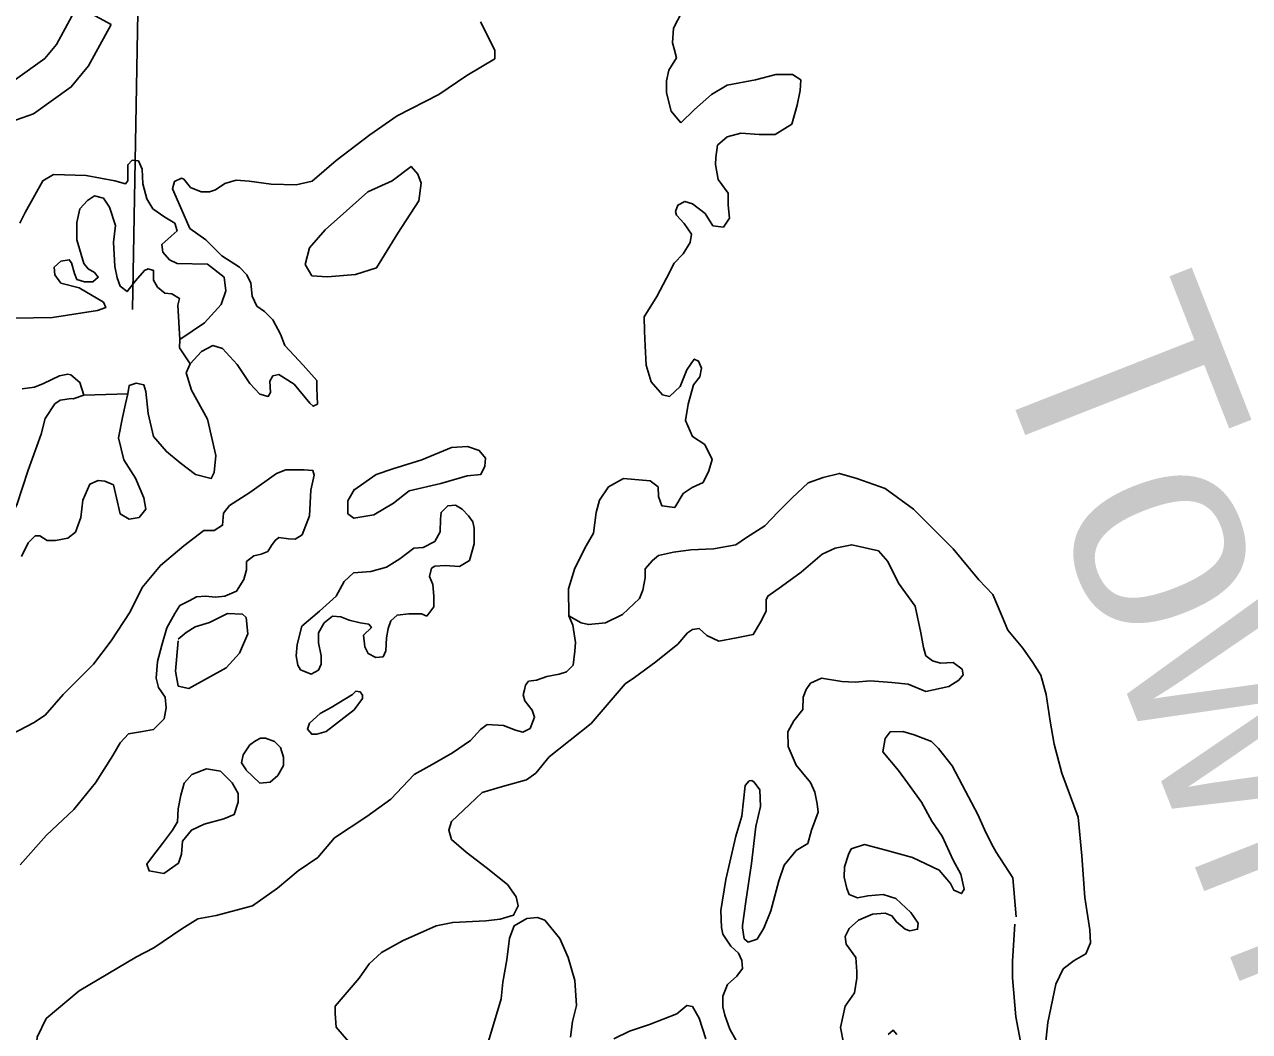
# Model space of a CAD drawing. Extents: x 22866 to 28196, y 1324810 to 1328105.
# Drawn here: x 25465.4 to 25522.8, y 1326166.9 to 1326214.1 of the extents above; entities that cross this region are included whole.
import ezdxf

# ---------------------------------------------------------------- set-up
doc = ezdxf.new("R2010")
doc.units = 0
for name, color, linetype in [('Level 31', 7, 'Continuous'), ('Level 35', 7, 'Continuous'), ('Level 45', 7, 'Continuous'), ('Level 5', 7, 'Continuous'), ('Level 9', 7, 'Continuous')]:
    doc.layers.add(name, color=color, linetype=linetype)

msp = doc.modelspace()

# ---------------------------------------------------------------- linework, layer by layer
at = {"layer": 'Level 31'}
msp.add_lwpolyline([(25470.638, 1326229.63), (25470.247, 1326227.749), (25470.208, 1326226.141), (25470.521, 1326224.338), (25470.913, 1326222.613), (25471.148, 1326221.202), (25471.187, 1326220.379), (25471.187, 1326219.83), (25470.638, 1326219.085), (25469.894, 1326218.34), (25468.993, 1326217.086), (25468.014, 1326215.243), (25466.878, 1326213.166), (25466.33, 1326212.499), (25464.959, 1326211.519), (25462.061, 1326210.5), (25461.564, 1326210.179), (25460.349, 1326208.963), (25459.096, 1326207.278), (25457.294, 1326203.828), (25455.728, 1326201.75), (25455.571, 1326200.927), (25455.454, 1326199.594), (25455.414, 1326198.065)], dxfattribs=at)
at = {"layer": 'Level 35'}
for points in [[(25472.669, 1326199.326), (25473.819, 1326200.105), (25474.602, 1326200.961), (25474.816, 1326201.602), (25474.745, 1326202.243), (25473.961, 1326202.849), (25472.537, 1326202.885), (25472.181, 1326203.063), (25471.861, 1326203.419), (25471.825, 1326203.776), (25472.253, 1326204.168), (25472.537, 1326204.417), (25472.431, 1326204.774), (25471.968, 1326205.059), (25471.398, 1326205.451), (25471.113, 1326205.914), (25470.935, 1326206.627), (25470.9, 1326207.304), (25470.722, 1326207.696), (25470.437, 1326207.731), (25470.223, 1326207.518), (25470.223, 1326206.769), (25470.117, 1326206.627), (25469.618, 1326206.769), (25468.265, 1326207.019), (25466.735, 1326207.054), (25466.236, 1326206.769), (25465.417, 1326205.272), (25465.168, 1326204.774)], [(25464.919, 1326200.319), (25466.699, 1326200.355), (25468.799, 1326200.675), (25469.191, 1326200.818), (25469.084, 1326201.067), (25467.945, 1326201.745), (25467.091, 1326201.958), (25466.806, 1326202.35), (25466.77, 1326202.707), (25467.091, 1326202.992), (25467.482, 1326203.063), (25467.589, 1326202.921), (25467.731, 1326202.422), (25467.838, 1326202.137), (25468.194, 1326202.03), (25468.586, 1326202.03), (25468.835, 1326202.243), (25468.657, 1326202.457), (25468.372, 1326202.635), (25468.159, 1326202.885), (25467.838, 1326203.99), (25467.838, 1326204.809), (25467.981, 1326205.451), (25468.337, 1326205.843), (25468.657, 1326206.056), (25469.084, 1326205.95), (25469.369, 1326205.522), (25469.654, 1326204.667), (25469.547, 1326203.883), (25469.618, 1326202.742), (25469.725, 1326202.208), (25469.867, 1326201.816), (25470.188, 1326201.566), (25470.579, 1326202.065), (25471.007, 1326202.564), (25471.185, 1326202.635), (25471.434, 1326202.564), (25471.434, 1326202.101), (25471.612, 1326201.78), (25471.968, 1326201.495), (25472.288, 1326201.459), (25472.644, 1326201.246), (25472.573, 1326200.925), (25472.669, 1326199.326)], [(25473.143, 1326198.181), (25472.644, 1326198.929), (25472.669, 1326199.326)], [(25465.275, 1326197.011), (25465.845, 1326197.082), (25466.272, 1326197.261), (25467.019, 1326197.617), (25467.411, 1326197.688), (25467.546, 1326197.661)], [(25467.662, 1326196.532), (25468.159, 1326196.701), (25467.981, 1326197.307), (25467.546, 1326197.661)], [(25456.553, 1326186.427), (25458.333, 1326186.427), (25460.042, 1326186.926), (25461.217, 1326187.888), (25462.213, 1326188.851), (25463.103, 1326189.421), (25463.744, 1326189.848), (25464.634, 1326190.846), (25465.026, 1326191.559), (25465.56, 1326193.198), (25466.165, 1326194.873), (25466.343, 1326195.621), (25466.806, 1326196.298), (25467.055, 1326196.477), (25467.589, 1326196.548), (25467.662, 1326196.532)], [(25468.159, 1326196.701), (25470.223, 1326196.772)], [(25513.25, 1326166.101), (25513.375, 1326167.281), (25513.741, 1326169.086), (25514.081, 1326169.793), (25514.604, 1326170.185), (25515.153, 1326170.499), (25515.362, 1326171.022), (25515.336, 1326171.624), (25515.1, 1326173.141), (25514.97, 1326175.104), (25514.787, 1326176.909), (25514.029, 1326178.976), (25513.663, 1326180.336), (25513.48, 1326181.409), (25513.297, 1326182.665), (25513.036, 1326183.581), (25512.67, 1326184.167), (25512.199, 1326184.847), (25511.493, 1326185.684), (25511.18, 1326186.443), (25510.788, 1326187.358), (25510.134, 1326188.039), (25508.932, 1326189.504), (25507.076, 1326191.361), (25505.743, 1326192.33), (25504.41, 1326192.8), (25503.599, 1326193.036), (25502.841, 1326192.853), (25502.136, 1326192.591), (25501.378, 1326191.885), (25500.724, 1326191.231), (25500.097, 1326190.577), (25499.234, 1326190.027), (25498.738, 1326189.687), (25497.692, 1326189.504), (25496.62, 1326189.452), (25495.81, 1326189.347)], [(25488.026, 1326173.754), (25487.033, 1326174.557), (25486.092, 1326175.263), (25485.412, 1326175.865), (25485.281, 1326176.31), (25485.412, 1326176.702), (25486.249, 1326177.513), (25486.85, 1326178.063), (25487.791, 1326178.35), (25488.915, 1326178.664), (25489.359, 1326178.978), (25489.986, 1326179.737), (25491.947, 1326181.307), (25493.541, 1326183.165), (25493.986, 1326183.465), (25494.979, 1326184.198), (25496.024, 1326185.035), (25496.469, 1326185.558), (25496.704, 1326185.715), (25497.018, 1326185.768), (25497.384, 1326185.428), (25497.933, 1326185.166), (25498.769, 1326185.323), (25499.553, 1326185.48), (25499.893, 1326186.056), (25500.154, 1326186.579), (25500.154, 1326187.102), (25500.233, 1326187.285), (25500.886, 1326187.73), (25501.801, 1326188.41), (25502.794, 1326189.247), (25503.396, 1326189.535), (25504.174, 1326189.692), (25505.429, 1326189.404), (25505.873, 1326188.907), (25506.37, 1326187.887), (25507.154, 1326186.814), (25507.416, 1326185.558), (25507.546, 1326184.878)], [(25495.81, 1326189.347), (25495.115, 1326189.19), (25494.827, 1326188.954), (25494.488, 1326188.562), (25494.488, 1326188.143), (25494.383, 1326187.568), (25494.226, 1326187.175), (25493.416, 1326186.417), (25492.632, 1326186.024), (25491.821, 1326185.946), (25491.482, 1326186.024), (25490.913, 1326186.351)], [(25502.763, 1326183.426), (25503.704, 1326183.28), (25504.331, 1326183.253), (25505.037, 1326183.306), (25506.056, 1326183.227), (25506.814, 1326183.149), (25507.651, 1326182.809), (25508.723, 1326183.044), (25509.193, 1326183.332), (25509.402, 1326183.594), (25509.35, 1326183.855), (25508.932, 1326184.169), (25508.331, 1326184.143), (25507.965, 1326184.248), (25507.651, 1326184.483), (25507.546, 1326184.878)], [(25499.058, 1326171.728), (25499.13, 1326171.208), (25499.313, 1326171.051), (25499.731, 1326171.182), (25500.045, 1326171.705), (25500.384, 1326172.516), (25500.75, 1326173.929), (25501.012, 1326174.661), (25501.561, 1326175.342), (25502.11, 1326175.682), (25502.292, 1326176.31), (25502.606, 1326177.147), (25502.554, 1326177.539), (25502.449, 1326178.089), (25502.24, 1326178.534), (25501.561, 1326179.345), (25501.195, 1326180.234), (25501.169, 1326180.914), (25501.456, 1326181.438), (25501.874, 1326181.961), (25501.9, 1326182.537), (25502.031, 1326182.903), (25502.24, 1326183.191), (25502.763, 1326183.426)], [(25509.504, 1326178.139), (25508.877, 1326179.316), (25508.249, 1326180.127), (25507.91, 1326180.467), (25507.099, 1326180.781), (25506.577, 1326180.938), (25505.975, 1326180.912), (25505.74, 1326180.598), (25505.636, 1326179.97), (25506.367, 1326179.107), (25506.786, 1326178.531)], [(25498.036, 1326172.443), (25498.032, 1326172.542), (25498.267, 1326173.981), (25498.738, 1326176.022), (25499.025, 1326176.964), (25499.182, 1326178.403), (25499.365, 1326178.612), (25499.496, 1326178.638), (25499.6, 1326178.56), (25499.862, 1326178.193), (25499.888, 1326177.409), (25499.679, 1326176.467), (25499.47, 1326174.74), (25499.208, 1326172.961), (25499.051, 1326171.836), (25499.058, 1326171.728)], [(25504.151, 1326175.425), (25504.773, 1326175.627), (25505.766, 1326175.365), (25507.021, 1326175.025), (25508.276, 1326174.423), (25508.798, 1326173.795), (25508.955, 1326173.481), (25509.321, 1326173.325), (25509.452, 1326173.534), (25509.295, 1326174.24), (25508.929, 1326174.894), (25508.406, 1326176.019), (25507.936, 1326176.726), (25507.439, 1326177.615), (25506.786, 1326178.531)], [(25511.883, 1326172.231), (25511.726, 1326174.062), (25510.942, 1326175.266), (25510.733, 1326175.658), (25510.393, 1326176.339), (25510.079, 1326177.04), (25509.504, 1326178.139)], [(25503.785, 1326166.321), (25503.654, 1326167.053), (25503.863, 1326168.047), (25504.308, 1326168.675), (25504.412, 1326169.356), (25504.412, 1326169.67), (25504.36, 1326170.324), (25503.916, 1326170.952), (25503.863, 1326171.318), (25504.046, 1326171.684), (25504.491, 1326172.077), (25505.144, 1326172.364), (25505.745, 1326172.417), (25506.059, 1326172.286), (25506.268, 1326171.998), (25506.686, 1326171.658), (25506.895, 1326171.579), (25507.261, 1326171.658), (25507.288, 1326171.946), (25506.948, 1326172.443), (25506.242, 1326173.097), (25505.641, 1326173.28), (25504.935, 1326173.228), (25504.438, 1326173.123), (25504.046, 1326173.28), (25503.942, 1326173.568), (25503.811, 1326174.091), (25503.837, 1326174.588), (25504.02, 1326175.164), (25504.151, 1326175.425)], [(25480.76, 1326166.166), (25480.001, 1326167.056), (25479.949, 1326167.71), (25479.949, 1326168.05), (25481.073, 1326169.358), (25481.544, 1326170.038), (25482.119, 1326170.562), (25483.112, 1326171.111), (25484.68, 1326171.818), (25485.464, 1326171.974), (25487.007, 1326172.053), (25487.686, 1326172.131), (25488.314, 1326172.315), (25488.523, 1326172.759), (25488.444, 1326173.178), (25488.026, 1326173.754)], [(25489.777, 1326172.082), (25489.438, 1326172.21), (25488.941, 1326172.158), (25488.34, 1326171.818), (25488.131, 1326171.242), (25488, 1326170.222), (25487.817, 1326169.175), (25487.739, 1326168.39), (25487.137, 1326166.402)], [(25498.453, 1326166.975), (25498.215, 1326167.624), (25498.136, 1326168.016), (25498.136, 1326168.513), (25498.346, 1326169.063), (25498.79, 1326169.455), (25499.051, 1326169.821), (25499.025, 1326170.188), (25498.868, 1326170.528), (25498.502, 1326170.868), (25498.136, 1326171.417), (25498.058, 1326171.731), (25498.032, 1326172.542)], [(25490.98, 1326166.587), (25491.084, 1326167.32), (25491.267, 1326168.079), (25491.189, 1326169.256), (25490.875, 1326170.329), (25490.483, 1326171.218), (25489.777, 1326172.082)], [(25501.315, 1326157.182), (25501.263, 1326158.804), (25500.635, 1326159.746), (25500.531, 1326160.269), (25500.792, 1326160.949), (25501.263, 1326161.054), (25501.942, 1326161.054), (25502.726, 1326160.112), (25503.667, 1326158.804), (25505.34, 1326158.647), (25506.909, 1326158.647), (25508.634, 1326159.484), (25510.307, 1326161.473), (25511.666, 1326163.461), (25512.241, 1326165.554), (25511.875, 1326167.542), (25511.718, 1326169.374), (25511.718, 1326170.159), (25511.823, 1326171.886)], [(25497.331, 1326166.509), (25497.018, 1326167.477), (25496.704, 1326168.026), (25496.443, 1326168.079), (25495.972, 1326167.686), (25494.691, 1326167.189), (25493.75, 1326166.875), (25493.019, 1326166.509)], [(25498.453, 1326166.975), (25499.054, 1326165.902)], [(25506.294, 1326166.713), (25506.111, 1326166.922), (25505.876, 1326166.713)]]:
    msp.add_lwpolyline(points, dxfattribs=at)
at = {"layer": 'Level 45'}
msp.add_line((25466.28, 1326215.824), (25469.44, 1326214.097), dxfattribs=at)
msp.add_lwpolyline([(25469.44, 1326214.097), (25468.377, 1326212.153), (25467.57, 1326211.172), (25465.798, 1326209.906), (25462.859, 1326208.872), (25462.702, 1326208.77), (25461.716, 1326207.784), (25460.626, 1326206.318), (25460.416, 1326205.915)], dxfattribs=at)
at = {"layer": 'Level 5'}
msp.add_lwpolyline([(25470.725, 1326216.41), (25470.448, 1326200.723)], dxfattribs=at)
at = {"layer": 'Level 9'}
for points in [[(25500.081, 1326220.137), (25498.906, 1326218.16), (25497.447, 1326216.2), (25496.201, 1326214.668), (25495.809, 1326213.919), (25495.774, 1326213.242), (25495.845, 1326212.957), (25495.952, 1326212.53), (25495.596, 1326211.959), (25495.489, 1326211.46), (25495.489, 1326210.89), (25495.702, 1326210.035), (25496.164, 1326209.487)], [(25486.767, 1326214.219), (25487.443, 1326212.9)], [(25487.443, 1326212.9), (25487.443, 1326212.49), (25486.126, 1326211.706), (25484.809, 1326210.815), (25482.851, 1326209.818), (25481.569, 1326208.927), (25480.003, 1326207.715), (25478.864, 1326206.753), (25478.116, 1326206.575), (25476.941, 1326206.61), (25475.909, 1326206.753), (25475.304, 1326206.789)], [(25496.164, 1326209.487), (25496.806, 1326210.106), (25497.589, 1326210.819), (25498.337, 1326211.247), (25499.654, 1326211.496), (25500.615, 1326211.746), (25501.398, 1326211.746), (25501.79, 1326211.496), (25501.754, 1326210.997), (25501.612, 1326210.32), (25501.363, 1326209.429), (25500.58, 1326208.93), (25499.832, 1326208.93), (25498.978, 1326209.002), (25498.337, 1326208.823), (25497.874, 1326208.431), (25497.803, 1326207.861), (25497.788, 1326207.532)], [(25481.487, 1326206.241), (25479.484, 1326204.459), (25478.752, 1326203.622), (25478.543, 1326202.837), (25478.857, 1326202.313), (25479.589, 1326202.261), (25480.895, 1326202.366), (25481.889, 1326202.68), (25482.882, 1326204.302), (25483.875, 1326205.819), (25483.98, 1326206.656), (25483.823, 1326207.075), (25483.509, 1326207.441), (25482.621, 1326206.761), (25481.487, 1326206.241)], [(25497.788, 1326207.532), (25497.91, 1326206.828), (25498.372, 1326206.186), (25498.372, 1326205.616), (25498.444, 1326205.01), (25498.159, 1326204.583), (25497.66, 1326204.654), (25497.304, 1326205.224), (25496.699, 1326205.688), (25496.343, 1326205.794), (25496.023, 1326205.616), (25495.916, 1326205.331), (25495.952, 1326205.153), (25496.308, 1326204.761), (25496.664, 1326204.262), (25496.592, 1326203.87), (25496.272, 1326203.336), (25495.845, 1326202.908), (25495.489, 1326202.195), (25495.026, 1326201.34)], [(25475.304, 1326206.789), (25474.77, 1326206.633), (25474.342, 1326206.347), (25474.058, 1326206.241), (25473.666, 1326206.241), (25473.168, 1326206.454), (25472.847, 1326206.846), (25472.74, 1326206.882), (25472.42, 1326206.739), (25472.313, 1326206.383), (25472.705, 1326205.492), (25473.132, 1326204.53), (25473.88, 1326203.996), (25474.627, 1326203.247), (25475.457, 1326202.707), (25475.813, 1326202.35)], [(25476.415, 1326196.761), (25476.809, 1326196.649), (25476.916, 1326196.827), (25476.881, 1326197.361), (25477.023, 1326197.611), (25477.308, 1326197.682), (25478.02, 1326197.219), (25478.767, 1326196.328), (25478.91, 1326196.185), (25479.123, 1326196.292), (25479.088, 1326197.041), (25479.088, 1326197.397), (25478.447, 1326198.11), (25478.02, 1326198.573), (25477.593, 1326199.036), (25477.379, 1326199.571), (25477.023, 1326200.248), (25476.631, 1326200.64), (25476.275, 1326200.889), (25476.062, 1326201.353), (25475.991, 1326201.958), (25475.813, 1326202.35)], [(25495.026, 1326201.34), (25494.432, 1326200.389), (25494.458, 1326199.709), (25494.484, 1326199.028), (25494.536, 1326198.113), (25494.772, 1326197.328), (25495.294, 1326196.726), (25495.634, 1326196.648), (25496.131, 1326197.118), (25496.444, 1326197.903), (25496.784, 1326198.4), (25496.993, 1326198.296), (25497.124, 1326197.982), (25497.046, 1326197.563), (25496.758, 1326197.197), (25496.497, 1326196.281), (25496.37, 1326195.521)], [(25472.965, 1326197.756), (25473.143, 1326198.181), (25473.677, 1326198.751), (25474.211, 1326199.036), (25474.673, 1326198.894), (25475.35, 1326198.145), (25475.955, 1326197.254), (25476.415, 1326196.761)], [(25473.392, 1326192.995), (25474.139, 1326192.803), (25474.282, 1326193.088), (25474.353, 1326193.872), (25473.961, 1326195.582), (25473.214, 1326196.937), (25472.965, 1326197.756)], [(25465.239, 1326189.146), (25465.56, 1326189.788), (25465.88, 1326190.109), (25466.094, 1326190.109), (25466.45, 1326189.895), (25466.841, 1326189.895), (25467.411, 1326190.002), (25467.767, 1326190.287), (25468.016, 1326190.964), (25468.123, 1326191.783), (25468.443, 1326192.532), (25468.835, 1326192.71), (25469.155, 1326192.674), (25469.547, 1326192.496), (25469.689, 1326191.89), (25469.867, 1326191.142), (25470.295, 1326190.893), (25470.757, 1326190.964), (25471.078, 1326191.356), (25470.971, 1326191.89), (25470.579, 1326192.817), (25470.045, 1326193.672), (25469.796, 1326194.706), (25469.974, 1326195.668), (25470.117, 1326196.309), (25470.223, 1326196.772), (25470.295, 1326197.164), (25470.615, 1326197.271), (25470.971, 1326197.2), (25471.078, 1326196.879), (25471.185, 1326195.846), (25471.434, 1326194.777), (25472.039, 1326194.064), (25472.68, 1326193.53), (25473.392, 1326192.995)], [(25490.913, 1326186.351), (25490.887, 1326187.62), (25491.194, 1326188.588), (25491.717, 1326189.635), (25492.057, 1326190.236), (25492.187, 1326191.204), (25492.344, 1326191.78), (25492.762, 1326192.408), (25493.468, 1326192.8), (25494.723, 1326192.696), (25495.089, 1326192.408), (25495.115, 1326191.963), (25495.272, 1326191.518), (25495.873, 1326191.44), (25496.265, 1326192.094), (25496.683, 1326192.382), (25497.206, 1326192.617), (25497.467, 1326193.167), (25497.624, 1326193.69), (25497.284, 1326194.396), (25496.709, 1326194.763), (25496.37, 1326195.521)], [(25480.853, 1326192.297), (25480.539, 1326191.747), (25480.539, 1326191.145), (25480.827, 1326190.936), (25481.768, 1326191.093), (25482.683, 1326191.642), (25483.415, 1326192.218), (25484.904, 1326192.558), (25486.133, 1326192.924), (25486.786, 1326192.992), (25486.969, 1326193.385), (25486.995, 1326193.751), (25486.708, 1326194.117), (25486.159, 1326194.301), (25485.401, 1326194.248), (25484.016, 1326193.673), (25482.657, 1326193.254), (25481.872, 1326192.992), (25480.827, 1326192.26)], [(25464.456, 1326180.63), (25465.809, 1326181.342), (25466.343, 1326181.699), (25467.197, 1326182.661), (25468.621, 1326184.086), (25469.44, 1326185.191), (25470.33, 1326186.545), (25470.9, 1326187.685), (25471.754, 1326188.719), (25472.858, 1326189.645), (25473.783, 1326190.358), (25474.282, 1326190.358), (25474.673, 1326190.607), (25474.709, 1326191.178), (25474.994, 1326191.534), (25475.955, 1326192.14), (25477.201, 1326193.031), (25477.628, 1326193.209), (25478.496, 1326193.209)], [(25478.496, 1326193.209), (25478.906, 1326193.168), (25478.958, 1326192.959), (25478.801, 1326192.252), (25478.749, 1326191.049), (25478.409, 1326190.159), (25478.069, 1326189.95), (25477.756, 1326189.976), (25477.311, 1326190.028), (25477.128, 1326189.898), (25476.971, 1326189.662), (25476.788, 1326189.374), (25476.475, 1326189.243), (25476.135, 1326189.165), (25475.795, 1326188.903), (25475.795, 1326188.511), (25475.665, 1326188.066), (25475.325, 1326187.517), (25474.776, 1326187.281), (25474.331, 1326187.229), (25473.861, 1326187.281), (25473.443, 1326187.255), (25473.129, 1326187.072), (25472.659, 1326186.836), (25472.423, 1326186.47), (25472.057, 1326185.79), (25471.822, 1326184.979), (25471.613, 1326184.22), (25471.561, 1326183.435), (25471.665, 1326182.991), (25471.979, 1326182.546), (25472.031, 1326182.049), (25471.927, 1326181.525), (25471.43, 1326181.028), (25470.907, 1326180.924), (25470.254, 1326180.819), (25469.862, 1326180.4), (25469.522, 1326179.799)], [(25484.241, 1326186.335), (25484.578, 1326186.784), (25484.578, 1326187.281), (25484.525, 1326187.831), (25484.369, 1326188.197), (25484.473, 1326188.589), (25484.63, 1326188.694), (25485.1, 1326188.72), (25485.78, 1326188.668), (25486.251, 1326188.956), (25486.46, 1326189.741), (25486.46, 1326190.473), (25486.407, 1326190.761), (25486.198, 1326191.049), (25485.911, 1326191.363), (25485.597, 1326191.546), (25485.231, 1326191.52), (25484.917, 1326191.206), (25484.891, 1326190.892), (25484.865, 1326190.29), (25484.63, 1326189.845), (25484.081, 1326189.557), (25483.637, 1326189.531), (25482.983, 1326189.034), (25482.356, 1326188.642), (25481.624, 1326188.432), (25480.814, 1326188.38), (25480.369, 1326187.961), (25480.003, 1326187.281), (25479.219, 1326186.575), (25478.383, 1326185.868), (25478.174, 1326185.005), (25478.122, 1326184.482), (25478.2, 1326184.037), (25478.331, 1326183.828), (25478.827, 1326183.618), (25479.167, 1326183.802), (25479.298, 1326184.089), (25479.298, 1326184.482), (25479.167, 1326185.084), (25479.167, 1326185.554), (25479.428, 1326186.025), (25479.821, 1326186.339), (25480.213, 1326186.313), (25480.605, 1326186.156), (25481.127, 1326186.025), (25481.52, 1326185.973), (25481.65, 1326185.816), (25481.284, 1326185.45), (25481.337, 1326184.9), (25481.493, 1326184.586), (25481.859, 1326184.403), (25482.199, 1326184.429), (25482.33, 1326184.717), (25482.356, 1326185.319), (25482.434, 1326185.764), (25482.565, 1326186.13), (25482.853, 1326186.392), (25483.401, 1326186.444), (25484.003, 1326186.444), (25484.241, 1326186.335)], [(25472.593, 1326185.18), (25472.463, 1326183.767), (25472.593, 1326183.061), (25473.09, 1326182.956), (25474.841, 1326183.924), (25475.469, 1326184.605), (25475.861, 1326185.52), (25475.782, 1326186.279), (25475.599, 1326186.436), (25474.893, 1326186.462), (25474.057, 1326186.044), (25473.377, 1326185.834), (25472.959, 1326185.573), (25472.593, 1326185.259)], [(25490.913, 1326186.351), (25491.096, 1326185.92), (25491.214, 1326185.108), (25491.188, 1326184.703), (25491.109, 1326184.036), (25490.795, 1326183.735), (25490.456, 1326183.617), (25489.881, 1326183.512), (25489.397, 1326183.342), (25489.018, 1326183.29), (25488.874, 1326183.107), (25488.835, 1326182.885), (25488.77, 1326182.649), (25488.848, 1326182.374), (25489.188, 1326181.93)], [(25479.533, 1326180.934), (25480.84, 1326181.954), (25481.232, 1326182.478), (25481.232, 1326182.635), (25481.127, 1326182.792), (25480.918, 1326182.818), (25480.762, 1326182.661), (25479.768, 1326182.059), (25479.245, 1326181.771), (25478.749, 1326181.327), (25478.644, 1326181.039), (25478.853, 1326180.803), (25479.089, 1326180.803), (25479.533, 1326180.934)], [(25489.188, 1326181.93), (25489.299, 1326181.603), (25489.09, 1326181.079), (25488.75, 1326180.896), (25488.41, 1326181.001), (25487.835, 1326181.21), (25487.077, 1326181.262), (25486.764, 1326181.027), (25486.293, 1326180.504), (25485.457, 1326179.928), (25484.49, 1326179.379), (25483.653, 1326178.908), (25482.555, 1326177.757), (25481.431, 1326176.946)], [(25475.743, 1326179.155), (25476.423, 1326178.501), (25476.893, 1326178.553), (25477.259, 1326178.867), (25477.52, 1326179.338), (25477.52, 1326179.731), (25477.39, 1326180.175), (25477.102, 1326180.463), (25476.684, 1326180.62), (25476.449, 1326180.62), (25476.213, 1326180.489), (25475.952, 1326180.306), (25475.638, 1326179.835), (25475.56, 1326179.469), (25475.769, 1326179.129)], [(25469.522, 1326179.799), (25468.712, 1326178.527), (25467.692, 1326177.271), (25466.412, 1326176.068), (25465.183, 1326174.681)], [(25471.921, 1326174.27), (25472.606, 1326174.76), (25472.737, 1326175.178), (25472.789, 1326175.78), (25473.208, 1326176.303), (25473.809, 1326176.591), (25474.724, 1326176.827), (25475.22, 1326177.036), (25475.403, 1326177.611), (25475.403, 1326178.03), (25475.116, 1326178.527), (25474.567, 1326179.077), (25473.913, 1326179.181), (25473.234, 1326178.92), (25472.868, 1326178.501), (25472.711, 1326177.952), (25472.58, 1326177.297), (25472.554, 1326176.696), (25472.319, 1326176.303), (25471.848, 1326175.675), (25471.378, 1326175.074), (25471.116, 1326174.707), (25471.221, 1326174.393), (25471.921, 1326174.27)], [(25481.431, 1326176.946), (25479.915, 1326175.938), (25479.131, 1326175.023), (25478.216, 1326174.395), (25477.249, 1326173.584), (25476.073, 1326172.746), (25474.374, 1326172.302), (25473.511, 1326172.145), (25472.753, 1326171.674), (25471.446, 1326170.784), (25470.636, 1326170.365), (25467.944, 1326168.77), (25466.402, 1326167.461)], [(25466.402, 1326167.461), (25465.973, 1326166.586), (25465.894, 1326165.618), (25465.685, 1326165.095), (25465.397, 1326165.043), (25464.456, 1326164.624), (25463.333, 1326163.63), (25462.182, 1326162.269), (25461.712, 1326161.171), (25461.529, 1326160.412), (25461.268, 1326159.81), (25460.64, 1326159.313), (25460.154, 1326158.763)]]:
    msp.add_lwpolyline(points, dxfattribs=at)

# ---------------------------------------------------------------- texts
at = {"layer": 'Level 35'}
msp.add_text('Town', height=10.1394, rotation=291.42843, dxfattribs=at).set_placement((25510.568, 1326199.274))

doc.saveas('drawing.dxf')
